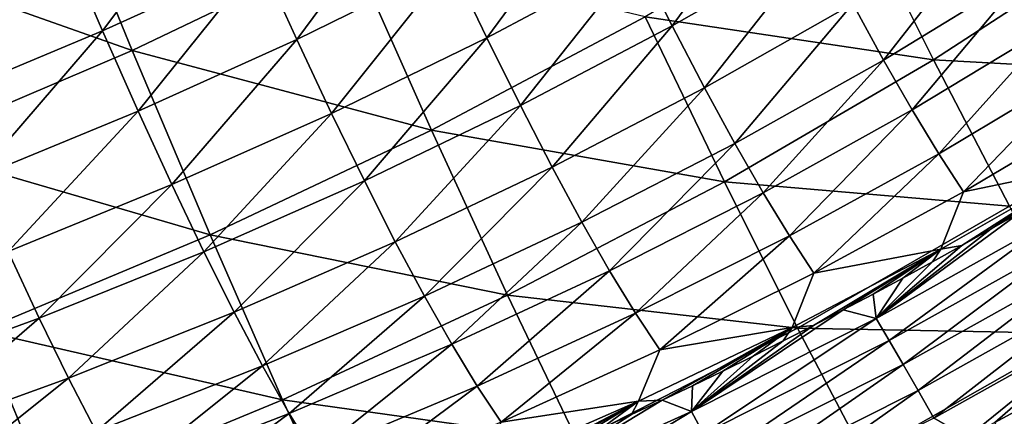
# Model space of a CAD drawing. Header units: millimetres. Extents: x -300 to 300, y -500 to 500.
# Tile 277 of 656: x 135 to 170, y -459 to -444. Entities that reach past the tile are written whole.
import ezdxf

# ---------------------------------------------------------------- set-up
doc = ezdxf.new("R2010")
doc.units = ezdxf.units.MM
doc.header["$LTSCALE"] = 81.481481
for name, color, linetype in [('19', 7, 'CONTINUOUS'), ('21', 7, 'CONTINUOUS'), ('23', 7, 'CONTINUOUS'), ('26', 7, 'CONTINUOUS')]:
    doc.layers.add(name, color=color, linetype=linetype)

msp = doc.modelspace()

# ---------------------------------------------------------------- linework, layer by layer
at = {"layer": '19', "color": 7, "linetype": 'CONTINUOUS'}
for points in [[(128.125, -441.664, 46.743), (139.001, -445.507, 43.109), (136.033, -438.237, 46.598), (128.125, -441.664, 46.743)], [(139.001, -445.507, 43.109), (146.795, -441.765, 42.964), (136.033, -438.237, 46.598), (139.001, -445.507, 43.109)], [(157.377, -444.302, 39.087), (167.715, -445.844, 34.966), (164.766, -439.93, 38.94), (157.377, -444.302, 39.087)], [(167.715, -445.844, 34.966), (174.941, -441.141, 34.825), (164.766, -439.93, 38.94), (167.715, -445.844, 34.966)], [(167.715, -445.844, 34.966), (177.746, -446.39, 30.599), (174.941, -441.141, 34.825), (167.715, -445.844, 34.966)], [(130.937, -448.95, 43.248), (139.001, -445.507, 43.109), (128.125, -441.664, 46.743), (130.937, -448.95, 43.248)], [(139.001, -445.507, 43.109), (149.719, -448.361, 39.229), (146.795, -441.765, 42.964), (139.001, -445.507, 43.109)], [(149.719, -448.361, 39.229), (157.377, -444.302, 39.087), (146.795, -441.765, 42.964), (149.719, -448.361, 39.229)], [(149.719, -448.361, 39.229), (160.217, -450.224, 35.102), (157.377, -444.302, 39.087), (149.719, -448.361, 39.229)], [(160.217, -450.224, 35.102), (167.715, -445.844, 34.966), (157.377, -444.302, 39.087), (160.217, -450.224, 35.102)], [(130.937, -448.95, 43.248), (141.788, -452.113, 39.366), (139.001, -445.507, 43.109), (130.937, -448.95, 43.248)], [(141.788, -452.113, 39.366), (149.719, -448.361, 39.229), (139.001, -445.507, 43.109), (141.788, -452.113, 39.366)], [(160.217, -450.224, 35.102), (170.43, -451.092, 30.725), (167.715, -445.844, 34.966), (160.217, -450.224, 35.102)], [(170.43, -451.092, 30.725), (177.746, -446.39, 30.599), (167.715, -445.844, 34.966), (170.43, -451.092, 30.725)], [(141.788, -452.113, 39.366), (152.443, -454.286, 35.233), (149.719, -448.361, 39.229), (141.788, -452.113, 39.366)], [(152.443, -454.286, 35.233), (160.217, -450.224, 35.102), (149.719, -448.361, 39.229), (152.443, -454.286, 35.233)], [(133.581, -455.563, 39.496), (141.788, -452.113, 39.366), (130.937, -448.95, 43.248), (133.581, -455.563, 39.496)], [(152.443, -454.286, 35.233), (162.835, -455.467, 30.847), (160.217, -450.224, 35.102), (152.443, -454.286, 35.233)], [(162.835, -455.467, 30.847), (170.43, -451.092, 30.725), (160.217, -450.224, 35.102), (162.835, -455.467, 30.847)], [(162.835, -455.467, 30.847), (172.902, -455.655, 26.21), (170.43, -451.092, 30.725), (162.835, -455.467, 30.847)], [(133.581, -455.563, 39.496), (144.388, -458.038, 35.358), (141.788, -452.113, 39.366), (133.581, -455.563, 39.496)], [(144.388, -458.038, 35.358), (152.443, -454.286, 35.233), (141.788, -452.113, 39.366), (144.388, -458.038, 35.358)], [(144.388, -458.038, 35.358), (154.958, -459.522, 30.965), (152.443, -454.286, 35.233), (144.388, -458.038, 35.358)], [(154.958, -459.522, 30.965), (162.835, -455.467, 30.847), (152.443, -454.286, 35.233), (154.958, -459.522, 30.965)], [(154.958, -459.522, 30.965), (165.224, -460.014, 26.316), (162.835, -455.467, 30.847), (154.958, -459.522, 30.965)], [(165.224, -460.014, 26.316), (172.902, -455.655, 26.21), (162.835, -455.467, 30.847), (165.224, -460.014, 26.316)], [(125.093, -458.719, 39.619), (136.05, -461.486, 35.479), (133.581, -455.563, 39.496), (125.093, -458.719, 39.619)], [(136.05, -461.486, 35.479), (144.388, -458.038, 35.358), (133.581, -455.563, 39.496), (136.05, -461.486, 35.479)], [(165.224, -460.014, 26.316), (175.121, -459.517, 21.412), (172.902, -455.655, 26.21), (165.224, -460.014, 26.316)], [(136.05, -461.486, 35.479), (146.793, -463.264, 31.078), (144.388, -458.038, 35.358), (136.05, -461.486, 35.479)], [(146.793, -463.264, 31.078), (154.958, -459.522, 30.965), (144.388, -458.038, 35.358), (146.793, -463.264, 31.078)]]:
    msp.add_3dface(points, dxfattribs=at)
at = {"layer": '21', "color": 7, "linetype": 'CONTINUOUS'}
for points in [[(136.6, -441.7, 28.589), (142.198, -439.114, 28.473), (137.939, -444.807, 26.795), (136.6, -441.7, 28.589)], [(137.939, -444.807, 26.795), (142.198, -439.114, 28.473), (143.58, -442.229, 26.677), (137.939, -444.807, 26.795)], [(157.114, -442.174, 22.744), (162.376, -439.131, 22.624), (158.349, -444.625, 20.855), (157.114, -442.174, 22.744)], [(158.349, -444.625, 20.855), (162.376, -439.131, 22.624), (163.637, -441.597, 20.734), (158.349, -444.625, 20.855)], [(143.58, -442.229, 26.677), (149.072, -439.491, 26.559), (144.894, -445.113, 24.847), (143.58, -442.229, 26.677)], [(144.894, -445.113, 24.847), (149.072, -439.491, 26.559), (150.423, -442.386, 24.727), (144.894, -445.113, 24.847)], [(150.423, -442.386, 24.727), (155.803, -439.496, 24.608), (151.702, -445.051, 22.865), (150.423, -442.386, 24.727)], [(151.702, -445.051, 22.865), (155.803, -439.496, 24.608), (157.114, -442.174, 22.744), (151.702, -445.051, 22.865)], [(164.818, -443.838, 18.822), (169.978, -440.658, 18.701), (165.92, -445.851, 16.894), (164.818, -443.838, 18.822)], [(165.92, -445.851, 16.894), (169.978, -440.658, 18.701), (171.096, -442.692, 16.77), (165.92, -445.851, 16.894)], [(130.853, -444.13, 28.704), (136.6, -441.7, 28.589), (132.147, -447.228, 26.911), (130.853, -444.13, 28.704)], [(132.147, -447.228, 26.911), (136.6, -441.7, 28.589), (137.939, -444.807, 26.795), (132.147, -447.228, 26.911)], [(158.349, -444.625, 20.855), (163.637, -441.597, 20.734), (159.508, -446.847, 18.946), (158.349, -444.625, 20.855)], [(159.508, -446.847, 18.946), (163.637, -441.597, 20.734), (164.818, -443.838, 18.822), (159.508, -446.847, 18.946)], [(137.939, -444.807, 26.795), (143.58, -442.229, 26.677), (139.213, -447.68, 24.966), (137.939, -444.807, 26.795)], [(139.213, -447.68, 24.966), (143.58, -442.229, 26.677), (144.894, -445.113, 24.847), (139.213, -447.68, 24.966)], [(144.894, -445.113, 24.847), (150.423, -442.386, 24.727), (146.139, -447.765, 22.987), (144.894, -445.113, 24.847)], [(146.139, -447.765, 22.987), (150.423, -442.386, 24.727), (151.702, -445.051, 22.865), (146.139, -447.765, 22.987)], [(151.702, -445.051, 22.865), (157.114, -442.174, 22.744), (152.91, -447.487, 20.979), (151.702, -445.051, 22.865)], [(152.91, -447.487, 20.979), (157.114, -442.174, 22.744), (158.349, -444.625, 20.855), (152.91, -447.487, 20.979)], [(165.92, -445.851, 16.894), (171.096, -442.692, 16.77), (166.945, -447.642, 14.957), (165.92, -445.851, 16.894)], [(166.945, -447.642, 14.957), (171.096, -442.692, 16.77), (172.134, -444.507, 14.828), (166.945, -447.642, 14.957)], [(159.508, -446.847, 18.946), (164.818, -443.838, 18.822), (160.592, -448.84, 17.023), (159.508, -446.847, 18.946)], [(160.592, -448.84, 17.023), (164.818, -443.838, 18.822), (165.92, -445.851, 16.894), (160.592, -448.84, 17.023)], [(166.945, -447.642, 14.957), (172.134, -444.507, 14.828), (167.897, -449.215, 13.014), (166.945, -447.642, 14.957)], [(167.897, -449.215, 13.014), (172.134, -444.507, 14.828), (173.094, -446.106, 12.879), (167.897, -449.215, 13.014)], [(132.147, -447.228, 26.911), (137.939, -444.807, 26.795), (133.38, -450.091, 25.085), (132.147, -447.228, 26.911)], [(133.38, -450.091, 25.085), (137.939, -444.807, 26.795), (139.213, -447.68, 24.966), (133.38, -450.091, 25.085)], [(152.91, -447.487, 20.979), (158.349, -444.625, 20.855), (154.045, -449.69, 19.074), (152.91, -447.487, 20.979)], [(154.045, -449.69, 19.074), (158.349, -444.625, 20.855), (159.508, -446.847, 18.946), (154.045, -449.69, 19.074)], [(139.213, -447.68, 24.966), (144.894, -445.113, 24.847), (140.424, -450.319, 23.109), (139.213, -447.68, 24.966)], [(140.424, -450.319, 23.109), (144.894, -445.113, 24.847), (146.139, -447.765, 22.987), (140.424, -450.319, 23.109)], [(146.139, -447.765, 22.987), (151.702, -445.051, 22.865), (147.317, -450.185, 21.104), (146.139, -447.765, 22.987)], [(147.317, -450.185, 21.104), (151.702, -445.051, 22.865), (152.91, -447.487, 20.979), (147.317, -450.185, 21.104)], [(160.592, -448.84, 17.023), (165.92, -445.851, 16.894), (161.603, -450.607, 15.091), (160.592, -448.84, 17.023)], [(161.603, -450.607, 15.091), (165.92, -445.851, 16.894), (166.945, -447.642, 14.957), (161.603, -450.607, 15.091)], [(167.897, -449.215, 13.014), (173.094, -446.106, 12.879), (168.78, -450.577, 11.069), (167.897, -449.215, 13.014)], [(168.78, -450.577, 11.069), (173.094, -446.106, 12.879), (173.981, -447.495, 10.928), (168.78, -450.577, 11.069)], [(154.045, -449.69, 19.074), (159.508, -446.847, 18.946), (155.109, -451.662, 17.155), (154.045, -449.69, 19.074)], [(155.109, -451.662, 17.155), (159.508, -446.847, 18.946), (160.592, -448.84, 17.023), (155.109, -451.662, 17.155)], [(133.38, -450.091, 25.085), (139.213, -447.68, 24.966), (134.553, -452.716, 23.232), (133.38, -450.091, 25.085)], [(134.553, -452.716, 23.232), (139.213, -447.68, 24.966), (140.424, -450.319, 23.109), (134.553, -452.716, 23.232)], [(147.317, -450.185, 21.104), (152.91, -447.487, 20.979), (148.427, -452.37, 19.203), (147.317, -450.185, 21.104)], [(148.427, -452.37, 19.203), (152.91, -447.487, 20.979), (154.045, -449.69, 19.074), (148.427, -452.37, 19.203)], [(161.603, -450.607, 15.091), (166.945, -447.642, 14.957), (162.545, -452.155, 13.155), (161.603, -450.607, 15.091)], [(162.545, -452.155, 13.155), (166.945, -447.642, 14.957), (167.897, -449.215, 13.014), (162.545, -452.155, 13.155)], [(168.78, -450.577, 11.069), (173.981, -447.495, 10.928), (173.16, -449.674, 9.019), (168.78, -450.577, 11.069)], [(140.424, -450.319, 23.109), (146.139, -447.765, 22.987), (141.57, -452.723, 21.23), (140.424, -450.319, 23.109)], [(141.57, -452.723, 21.23), (146.139, -447.765, 22.987), (147.317, -450.185, 21.104), (141.57, -452.723, 21.23)], [(155.109, -451.662, 17.155), (160.592, -448.84, 17.023), (156.105, -453.406, 15.23), (155.109, -451.662, 17.155)], [(156.105, -453.406, 15.23), (160.592, -448.84, 17.023), (161.603, -450.607, 15.091), (156.105, -453.406, 15.23)], [(162.545, -452.155, 13.155), (167.897, -449.215, 13.014), (163.422, -453.491, 11.218), (162.545, -452.155, 13.155)], [(163.422, -453.491, 11.218), (167.897, -449.215, 13.014), (168.78, -450.577, 11.069), (163.422, -453.491, 11.218)], [(148.427, -452.37, 19.203), (154.045, -449.69, 19.074), (149.47, -454.321, 17.29), (148.427, -452.37, 19.203)], [(149.47, -454.321, 17.29), (154.045, -449.69, 19.074), (155.109, -451.662, 17.155), (149.47, -454.321, 17.29)], [(167.979, -452.637, 9.169), (168.78, -450.577, 11.069), (173.16, -449.674, 9.019), (167.979, -452.637, 9.169)], [(167.979, -452.637, 9.169), (173.16, -449.674, 9.019), (168.726, -452.503, 8.776), (167.979, -452.637, 9.169)], [(168.726, -452.503, 8.776), (173.16, -449.674, 9.019), (169.778, -451.906, 8.76), (168.726, -452.503, 8.776)], [(169.778, -451.906, 8.76), (173.16, -449.674, 9.019), (170.825, -451.302, 8.743), (169.778, -451.906, 8.76)], [(134.553, -452.716, 23.232), (140.424, -450.319, 23.109), (135.665, -455.104, 21.357), (134.553, -452.716, 23.232)], [(135.665, -455.104, 21.357), (140.424, -450.319, 23.109), (141.57, -452.723, 21.23), (135.665, -455.104, 21.357)], [(141.57, -452.723, 21.23), (147.317, -450.185, 21.104), (142.652, -454.89, 19.334), (141.57, -452.723, 21.23)], [(142.652, -454.89, 19.334), (147.317, -450.185, 21.104), (148.427, -452.37, 19.203), (142.652, -454.89, 19.334)], [(156.105, -453.406, 15.23), (161.603, -450.607, 15.091), (157.035, -454.93, 13.301), (156.105, -453.406, 15.23)], [(157.035, -454.93, 13.301), (161.603, -450.607, 15.091), (162.545, -452.155, 13.155), (157.035, -454.93, 13.301)], [(163.422, -453.491, 11.218), (168.78, -450.577, 11.069), (167.979, -452.637, 9.169), (163.422, -453.491, 11.218)], [(149.47, -454.321, 17.29), (155.109, -451.662, 17.155), (150.447, -456.043, 15.372), (149.47, -454.321, 17.29)], [(150.447, -456.043, 15.372), (155.109, -451.662, 17.155), (156.105, -453.406, 15.23), (150.447, -456.043, 15.372)], [(157.035, -454.93, 13.301), (162.545, -452.155, 13.155), (157.903, -456.24, 11.373), (157.035, -454.93, 13.301)], [(157.903, -456.24, 11.373), (162.545, -452.155, 13.155), (163.422, -453.491, 11.218), (157.903, -456.24, 11.373)], [(142.652, -454.89, 19.334), (148.427, -452.37, 19.203), (143.67, -456.821, 17.428), (142.652, -454.89, 19.334)], [(143.67, -456.821, 17.428), (148.427, -452.37, 19.203), (149.47, -454.321, 17.29), (143.67, -456.821, 17.428)], [(162.642, -455.437, 9.327), (163.422, -453.491, 11.218), (167.979, -452.637, 9.169), (162.642, -455.437, 9.327)], [(162.642, -455.437, 9.327), (167.979, -452.637, 9.169), (163.405, -455.371, 8.861), (162.642, -455.437, 9.327)], [(163.405, -455.371, 8.861), (167.979, -452.637, 9.169), (164.477, -454.813, 8.844), (163.405, -455.371, 8.861)], [(164.477, -454.813, 8.844), (167.979, -452.637, 9.169), (165.546, -454.247, 8.827), (164.477, -454.813, 8.844)], [(165.546, -454.247, 8.827), (167.979, -452.637, 9.169), (166.61, -453.674, 8.81), (165.546, -454.247, 8.827)], [(166.61, -453.674, 8.81), (167.979, -452.637, 9.169), (167.67, -453.092, 8.793), (166.61, -453.674, 8.81)], [(167.67, -453.092, 8.793), (167.979, -452.637, 9.169), (168.726, -452.503, 8.776), (167.67, -453.092, 8.793)], [(129.599, -457.332, 21.483), (134.553, -452.716, 23.232), (135.665, -455.104, 21.357), (129.599, -457.332, 21.483)], [(135.665, -455.104, 21.357), (141.57, -452.723, 21.23), (136.716, -457.254, 19.467), (135.665, -455.104, 21.357)], [(136.716, -457.254, 19.467), (141.57, -452.723, 21.23), (142.652, -454.89, 19.334), (136.716, -457.254, 19.467)], [(150.447, -456.043, 15.372), (156.105, -453.406, 15.23), (151.363, -457.543, 13.452), (150.447, -456.043, 15.372)], [(151.363, -457.543, 13.452), (156.105, -453.406, 15.23), (157.035, -454.93, 13.301), (151.363, -457.543, 13.452)], [(157.903, -456.24, 11.373), (163.422, -453.491, 11.218), (162.642, -455.437, 9.327), (157.903, -456.24, 11.373)], [(143.67, -456.821, 17.428), (149.47, -454.321, 17.29), (144.627, -458.521, 15.518), (143.67, -456.821, 17.428)], [(144.627, -458.521, 15.518), (149.47, -454.321, 17.29), (150.447, -456.043, 15.372), (144.627, -458.521, 15.518)], [(129.599, -457.332, 21.483), (135.665, -455.104, 21.357), (130.618, -459.465, 19.599), (129.599, -457.332, 21.483)], [(130.618, -459.465, 19.599), (135.665, -455.104, 21.357), (136.716, -457.254, 19.467), (130.618, -459.465, 19.599)], [(136.716, -457.254, 19.467), (142.652, -454.89, 19.334), (137.708, -459.165, 17.568), (136.716, -457.254, 19.467)], [(137.708, -459.165, 17.568), (142.652, -454.89, 19.334), (143.67, -456.821, 17.428), (137.708, -459.165, 17.568)], [(151.363, -457.543, 13.452), (157.035, -454.93, 13.301), (152.221, -458.83, 11.534), (151.363, -457.543, 13.452)], [(152.221, -458.83, 11.534), (157.035, -454.93, 13.301), (157.903, -456.24, 11.373), (152.221, -458.83, 11.534)], [(157.145, -458.08, 9.491), (157.903, -456.24, 11.373), (162.642, -455.437, 9.327), (157.145, -458.08, 9.491)], [(157.145, -458.08, 9.491), (162.642, -455.437, 9.327), (157.986, -458.05, 8.95), (157.145, -458.08, 9.491)], [(157.986, -458.05, 8.95), (162.642, -455.437, 9.327), (159.077, -457.529, 8.932), (157.986, -458.05, 8.95)], [(159.077, -457.529, 8.932), (162.642, -455.437, 9.327), (160.165, -457.001, 8.914), (159.077, -457.529, 8.932)], [(160.165, -457.001, 8.914), (162.642, -455.437, 9.327), (161.249, -456.465, 8.897), (160.165, -457.001, 8.914)], [(161.249, -456.465, 8.897), (162.642, -455.437, 9.327), (162.329, -455.922, 8.879), (161.249, -456.465, 8.897)], [(162.329, -455.922, 8.879), (162.642, -455.437, 9.327), (163.405, -455.371, 8.861), (162.329, -455.922, 8.879)], [(144.627, -458.521, 15.518), (150.447, -456.043, 15.372), (145.527, -459.999, 13.607), (144.627, -458.521, 15.518)], [(145.527, -459.999, 13.607), (150.447, -456.043, 15.372), (151.363, -457.543, 13.452), (145.527, -459.999, 13.607)], [(152.221, -458.83, 11.534), (157.903, -456.24, 11.373), (157.145, -458.08, 9.491), (152.221, -458.83, 11.534)], [(137.708, -459.165, 17.568), (143.67, -456.821, 17.428), (138.643, -460.844, 15.666), (137.708, -459.165, 17.568)], [(138.643, -460.844, 15.666), (143.67, -456.821, 17.428), (144.627, -458.521, 15.518), (138.643, -460.844, 15.666)], [(130.618, -459.465, 19.599), (136.716, -457.254, 19.467), (131.581, -461.357, 17.707), (130.618, -459.465, 19.599)], [(131.581, -461.357, 17.707), (136.716, -457.254, 19.467), (137.708, -459.165, 17.568), (131.581, -461.357, 17.707)], [(145.527, -459.999, 13.607), (151.363, -457.543, 13.452), (146.372, -461.263, 11.698), (145.527, -459.999, 13.607)], [(146.372, -461.263, 11.698), (151.363, -457.543, 13.452), (152.221, -458.83, 11.534), (146.372, -461.263, 11.698)], [(151.487, -460.569, 9.66), (152.221, -458.83, 11.534), (157.145, -458.08, 9.491), (151.487, -460.569, 9.66)], [(151.487, -460.569, 9.66), (157.145, -458.08, 9.491), (152.471, -460.549, 9.042), (151.487, -460.569, 9.66)], [(152.471, -460.549, 9.042), (157.145, -458.08, 9.491), (153.581, -460.063, 9.023), (152.471, -460.549, 9.042)], [(153.581, -460.063, 9.023), (157.145, -458.08, 9.491), (154.688, -459.571, 9.005), (153.581, -460.063, 9.023)], [(154.688, -459.571, 9.005), (157.145, -458.08, 9.491), (155.791, -459.071, 8.987), (154.688, -459.571, 9.005)], [(155.791, -459.071, 8.987), (157.145, -458.08, 9.491), (156.89, -458.564, 8.968), (155.791, -459.071, 8.987)], [(156.89, -458.564, 8.968), (157.145, -458.08, 9.491), (157.986, -458.05, 8.95), (156.89, -458.564, 8.968)], [(138.643, -460.844, 15.666), (144.627, -458.521, 15.518), (139.523, -462.301, 13.764), (138.643, -460.844, 15.666)], [(139.523, -462.301, 13.764), (144.627, -458.521, 15.518), (145.527, -459.999, 13.607), (139.523, -462.301, 13.764)]]:
    msp.add_3dface(points, dxfattribs=at)
at = {"layer": '23', "color": 7, "linetype": 'CONTINUOUS'}
msp.add_3dface([(169.912, -458.847, 2.751), (170.901, -458.304, 2.755), (171.249, -461.069, 1.117), (169.912, -458.847, 2.751)], dxfattribs=at)
at = {"layer": '26', "color": 7, "linetype": 'CONTINUOUS'}
for points in [[(169.778, -451.906, 8.76), (170.825, -451.302, 8.743), (165.66, -455.119, 7.645), (169.778, -451.906, 8.76)], [(170.825, -451.302, 8.743), (172.115, -451.509, 7.566), (165.66, -455.119, 7.645), (170.825, -451.302, 8.743)], [(172.115, -451.509, 7.566), (166.121, -455.909, 6.513), (165.66, -455.119, 7.645), (172.115, -451.509, 7.566)], [(172.611, -452.283, 6.456), (166.121, -455.909, 6.513), (172.115, -451.509, 7.566), (172.611, -452.283, 6.456)], [(168.726, -452.503, 8.776), (169.778, -451.906, 8.76), (165.66, -455.119, 7.645), (168.726, -452.503, 8.776)], [(172.611, -452.283, 6.456), (166.622, -456.771, 5.447), (166.121, -455.909, 6.513), (172.611, -452.283, 6.456)], [(173.148, -453.127, 5.412), (166.622, -456.771, 5.447), (172.611, -452.283, 6.456), (173.148, -453.127, 5.412)], [(167.67, -453.092, 8.793), (168.726, -452.503, 8.776), (165.66, -455.119, 7.645), (167.67, -453.092, 8.793)], [(166.61, -453.674, 8.81), (167.67, -453.092, 8.793), (165.66, -455.119, 7.645), (166.61, -453.674, 8.81)], [(173.148, -453.127, 5.412), (167.158, -457.7, 4.457), (166.622, -456.771, 5.447), (173.148, -453.127, 5.412)], [(173.722, -454.033, 4.444), (167.158, -457.7, 4.457), (173.148, -453.127, 5.412), (173.722, -454.033, 4.444)], [(165.546, -454.247, 8.827), (166.61, -453.674, 8.81), (165.66, -455.119, 7.645), (165.546, -454.247, 8.827)], [(173.722, -454.033, 4.444), (167.725, -458.688, 3.551), (167.158, -457.7, 4.457), (173.722, -454.033, 4.444)], [(174.329, -454.995, 3.557), (167.725, -458.688, 3.551), (173.722, -454.033, 4.444), (174.329, -454.995, 3.557)], [(164.477, -454.813, 8.844), (165.546, -454.247, 8.827), (165.66, -455.119, 7.645), (164.477, -454.813, 8.844)], [(163.405, -455.371, 8.861), (164.477, -454.813, 8.844), (159.045, -458.448, 7.729), (163.405, -455.371, 8.861)], [(164.477, -454.813, 8.844), (165.66, -455.119, 7.645), (159.045, -458.448, 7.729), (164.477, -454.813, 8.844)], [(165.66, -455.119, 7.645), (159.472, -459.25, 6.572), (159.045, -458.448, 7.729), (165.66, -455.119, 7.645)], [(166.121, -455.909, 6.513), (159.472, -459.25, 6.572), (165.66, -455.119, 7.645), (166.121, -455.909, 6.513)], [(174.329, -454.995, 3.557), (168.92, -459.383, 2.747), (167.725, -458.688, 3.551), (174.329, -454.995, 3.557)], [(169.912, -458.847, 2.751), (168.92, -459.383, 2.747), (174.329, -454.995, 3.557), (169.912, -458.847, 2.751)], [(170.901, -458.304, 2.755), (169.912, -458.847, 2.751), (174.329, -454.995, 3.557), (170.901, -458.304, 2.755)], [(162.329, -455.922, 8.879), (163.405, -455.371, 8.861), (159.045, -458.448, 7.729), (162.329, -455.922, 8.879)], [(161.249, -456.465, 8.897), (162.329, -455.922, 8.879), (159.045, -458.448, 7.729), (161.249, -456.465, 8.897)], [(166.121, -455.909, 6.513), (159.937, -460.129, 5.483), (159.472, -459.25, 6.572), (166.121, -455.909, 6.513)], [(166.622, -456.771, 5.447), (159.937, -460.129, 5.483), (166.121, -455.909, 6.513), (166.622, -456.771, 5.447)], [(160.165, -457.001, 8.914), (161.249, -456.465, 8.897), (159.045, -458.448, 7.729), (160.165, -457.001, 8.914)], [(166.622, -456.771, 5.447), (160.436, -461.078, 4.469), (159.937, -460.129, 5.483), (166.622, -456.771, 5.447)], [(167.158, -457.7, 4.457), (160.436, -461.078, 4.469), (166.622, -456.771, 5.447), (167.158, -457.7, 4.457)], [(159.077, -457.529, 8.932), (160.165, -457.001, 8.914), (159.045, -458.448, 7.729), (159.077, -457.529, 8.932)], [(157.986, -458.05, 8.95), (159.077, -457.529, 8.932), (159.045, -458.448, 7.729), (157.986, -458.05, 8.95)], [(167.158, -457.7, 4.457), (160.964, -462.089, 3.54), (160.436, -461.078, 4.469), (167.158, -457.7, 4.457)], [(167.725, -458.688, 3.551), (160.964, -462.089, 3.54), (167.158, -457.7, 4.457), (167.725, -458.688, 3.551)], [(156.89, -458.564, 8.968), (157.986, -458.05, 8.95), (152.273, -461.511, 7.815), (156.89, -458.564, 8.968)], [(157.986, -458.05, 8.95), (159.045, -458.448, 7.729), (152.273, -461.511, 7.815), (157.986, -458.05, 8.95)], [(159.045, -458.448, 7.729), (152.667, -462.323, 6.632), (152.273, -461.511, 7.815), (159.045, -458.448, 7.729)], [(155.791, -459.071, 8.987), (156.89, -458.564, 8.968), (152.273, -461.511, 7.815), (155.791, -459.071, 8.987)], [(159.472, -459.25, 6.572), (152.667, -462.323, 6.632), (159.045, -458.448, 7.729), (159.472, -459.25, 6.572)]]:
    msp.add_3dface(points, dxfattribs=at)

doc.saveas('drawing.dxf')
